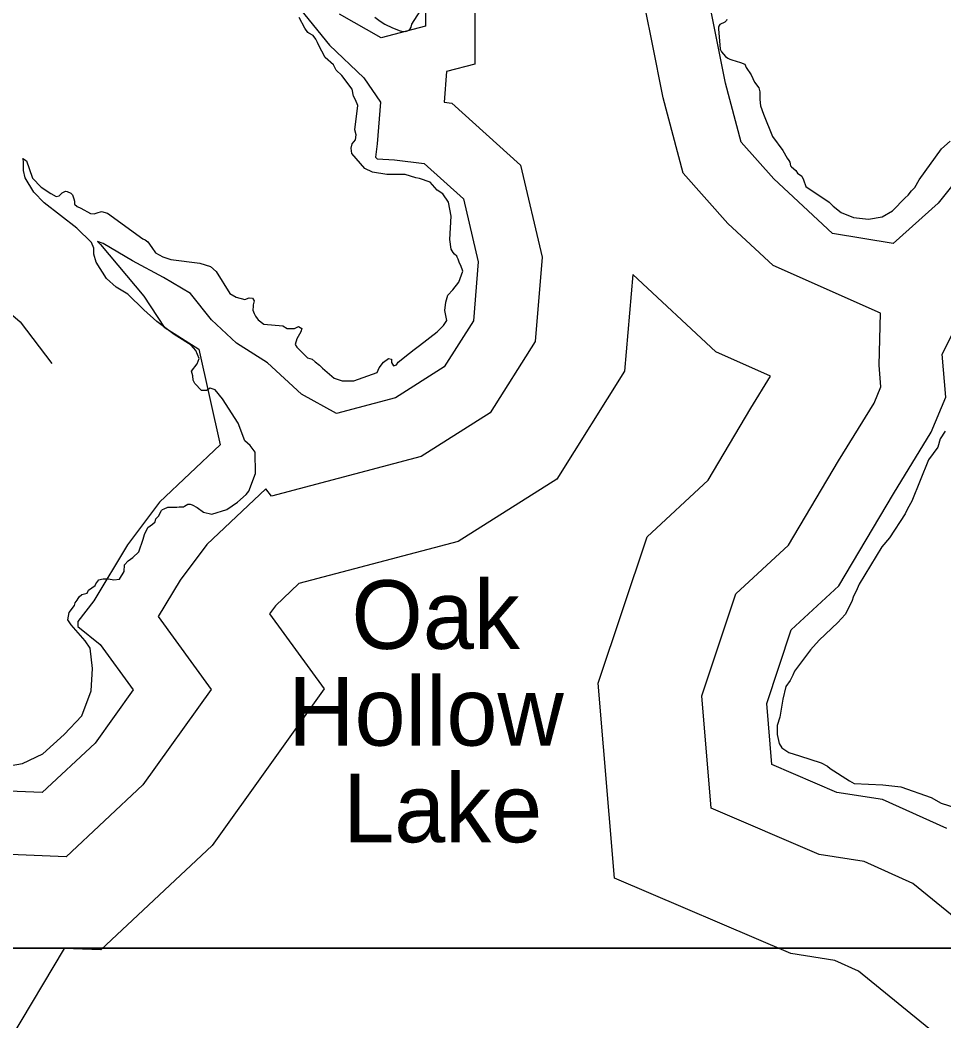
# Model space of a CAD drawing. Extents: x 1662474 to 1856135, y 779280 to 917889.
# Drawn here: x 1704721 to 1707278, y 826386 to 829158 of the extents above; entities that cross this region are included whole.
import ezdxf

# ---------------------------------------------------------------- set-up
doc = ezdxf.new("R2010")
doc.units = 0
for name, color, linetype in [('Exist Hydrographic Lake Shore', 7, 'Continuous'), ('Exist Hydrographic Lake Shore Label', 7, 'Continuous'), ('Exist Road Non-System Type 51', 7, 'Continuous'), ('Map Preparation Inset Cut Line', 7, 'Continuous'), ('Old_Level_44', 7, 'Continuous')]:
    doc.layers.add(name, color=color, linetype=linetype)

msp = doc.modelspace()

# ---------------------------------------------------------------- linework, layer by layer
at = {"layer": 'Exist Hydrographic Lake Shore'}
for points in [[(1705703.2, 829166.3), (1705718, 829154.5), (1705731.1, 829146.1), (1705751.6, 829136.2), (1705772.9, 829128.3), (1705777.9, 829127), (1705787.8, 829126.7), (1705793.6, 829128), (1705797.2, 829129.6), (1705801.1, 829133.2), (1705803.8, 829138.5), (1705805.6, 829146.4), (1705828.8, 829182.9)], [(1705897, 828353.5), (1705899.9, 828376.9), (1705905.1, 828396.2), (1705918.5, 828411), (1705935.9, 828432.5), (1705946.4, 828462.4), (1705941.1, 828478.2), (1705937.4, 828484.8), (1705933.5, 828496), (1705930.9, 828501), (1705930, 828503.9), (1705923.8, 828509.9), (1705919.5, 828514.6), (1705914, 828523.1), (1705911.1, 828550.6), (1705914, 828615.2), (1705907.2, 828653.8), (1705891, 828676.3), (1705876, 828686.8), (1705856, 828708.6), (1705826.4, 828719.6), (1705816.6, 828721.4), (1705787.2, 828729.9), (1705736.1, 828730.4), (1705697, 828736.7), (1705675.5, 828747.2), (1705639, 828788.4), (1705637.4, 828803.1), (1705640.2, 828815.4), (1705649.8, 828826.7), (1705651.4, 828840.4), (1705648.1, 828854.2), (1705656.2, 828921.2), (1705649.8, 828936.9), (1705644.5, 828946.9), (1705640.2, 828966.6), (1705612.2, 829004.1), (1705596.5, 829018.8), (1705588.6, 829034.1), (1705565.2, 829054.2), (1705546.9, 829089.4), (1705544.8, 829096.2), (1705539.8, 829104.9), (1705532.1, 829114.9), (1705520.4, 829121.8), (1705518, 829123.8), (1705509.4, 829135.6), (1705493.6, 829165.3)], [(1706677, 829159.5), (1706676, 829156.9), (1706672, 829151.9), (1706657.9, 829145.3), (1706655, 829140.9), (1706654.1, 829138.2), (1706653.9, 829133.8), (1706658.6, 829077.4), (1706662.6, 829070), (1706667.9, 829063.2), (1706673.9, 829057.1), (1706680.1, 829052.7), (1706685.1, 829049.8), (1706690.6, 829047.7), (1706714.9, 829040.4), (1706727.1, 829035.4), (1706730.9, 829026.7), (1706745, 829006.2), (1706754.1, 828986.3), (1706766.2, 828970.2), (1706768.9, 828959), (1706768.9, 828937.5), (1706770.2, 828920.4), (1706778.4, 828897.8), (1706803.8, 828835.9), (1706832.4, 828796.8), (1706844.5, 828775.2), (1706848.4, 828769.5)], [(1706848.4, 828769.5), (1706851.2, 828764.5), (1706853.4, 828754.2), (1706856.2, 828751.4), (1706868.4, 828740.9), (1706872.5, 828734.3), (1706884.9, 828725.9), (1706889.1, 828715.7), (1706895.6, 828696.6), (1706960.2, 828653.8), (1706971.2, 828642.4), (1706993.9, 828625.1), (1707027.4, 828611), (1707069.4, 828606.2), (1707107.2, 828612.8), (1707135.5, 828630.1), (1707170.8, 828666.1), (1707178.6, 828673.2), (1707188.5, 828685.2), (1707197.2, 828694.4), (1707209.2, 828715.7), (1707271.5, 828801.5), (1707295.6, 828822.8)], [(1705217, 828220.9), (1705207.8, 828243.2), (1705194.4, 828257.7), (1705147.4, 828287.1), (1705099.9, 828323.1), (1705063.4, 828355.6), (1705019.6, 828398.6), (1704987, 828418.3), (1704960.2, 828442.2), (1704931.9, 828487.4), (1704925.4, 828509.9), (1704925.4, 828525.9), (1704918.8, 828542.4), (1704878.4, 828581.8), (1704787.9, 828652.2), (1704759.5, 828681.6), (1704735.4, 828720.7), (1704731.1, 828741.1), (1704731.1, 828767.1), (1704729.2, 828775), (1704739.2, 828768.4), (1704746.4, 828746.7), (1704755.8, 828720.4), (1704779.6, 828695.2), (1704806.8, 828677.6), (1704821.6, 828669.8), (1704829.5, 828670.8), (1704837.6, 828679.8), (1704847.1, 828684.2), (1704851.4, 828682.9), (1704861.9, 828678.4), (1704866, 828673.7), (1704870.2, 828662.9), (1704871.5, 828656.9), (1704871.5, 828647.7), (1704879.4, 828641.9), (1704889.1, 828637.5), (1704915.9, 828622.2), (1704926.6, 828621.2), (1704934.5, 828624.6), (1704946.9, 828627.8), (1704962.9, 828622.8), (1705060.8, 828552.4), (1705067.6, 828549), (1705074.8, 828543.5), (1705086.2, 828528.3), (1705096.2, 828513.6), (1705116.4, 828502.1), (1705138.2, 828495.2), (1705218.8, 828485.2), (1705248.5, 828475.6), (1705263.6, 828462.1), (1705301.5, 828401.2), (1705319, 828390.5), (1705343.2, 828384.4), (1705355.2, 828388.7), (1705364.8, 828387.6), (1705368.9, 828380.8), (1705366.2, 828369.2), (1705366.8, 828365.3), (1705365.8, 828354.8), (1705369.1, 828345.6), (1705372.4, 828338.2), (1705377.6, 828332), (1705379.9, 828327.8), (1705396.2, 828316.2), (1705448.8, 828311.2), (1705460.8, 828303.9), (1705481, 828303.6), (1705492, 828309.1), (1705501.5, 828303.4), (1705498.6, 828294.2), (1705487.5, 828275.6), (1705482.2, 828259.6), (1705487.5, 828252.2), (1705495.6, 828243.5), (1705517.2, 828222.5), (1705529.5, 828218.9), (1705537.6, 828211.8), (1705550.2, 828202.1), (1705557.9, 828194.2), (1705591, 828166.6), (1705612.8, 828159.2), (1705645, 828158.8), (1705709.6, 828182.1), (1705714.9, 828195.2), (1705727.1, 828211), (1705740.9, 828221.2), (1705749, 828219.1), (1705748.8, 828209.4), (1705755.2, 828200.2), (1705763.4, 828203.4), (1705767.6, 828210.4), (1705799.4, 828235.1), (1705812.2, 828245.9), (1705826.9, 828256.6), (1705875.8, 828294.2), (1705892.8, 828311.8), (1705902.5, 828325.7), (1705897, 828353.5)], [(1705200.1, 828161.1), (1705199.4, 828172.4), (1705195.4, 828186.1), (1705211.8, 828206.2), (1705217, 828220.9)], [(1704675.5, 827090), (1704728.2, 827099.2), (1704784.6, 827126.2), (1704843.5, 827180), (1704892, 827230.9), (1704918, 827300.2), (1704921.6, 827362.4), (1704915.4, 827418.6), (1704901.5, 827439.1), (1704862.9, 827482.9), (1704853.4, 827496.8), (1704857.4, 827517), (1704872.4, 827536.7), (1704873.4, 827544.1), (1704879.4, 827551.9), (1704885.2, 827561.1), (1704892, 827567.7), (1704907.2, 827570.6), (1704910.9, 827579.5), (1704928.8, 827592.6), (1704931.4, 827597.1), (1704939.2, 827607.6), (1704946.4, 827609.7), (1704951.4, 827610.8), (1704966.2, 827610.4), (1704981.2, 827608.1), (1704996.2, 827610.2), (1705009.4, 827631.2), (1705010.6, 827649.1), (1705020.1, 827660.6), (1705033.8, 827669.5), (1705049.8, 827685.8), (1705062.1, 827720.7), (1705065.8, 827733.8), (1705075.2, 827752.4), (1705087.5, 827761.6), (1705095.6, 827768.8), (1705097.2, 827776.6), (1705104.6, 827784.2), (1705112.8, 827799.7), (1705115.9, 827802.6), (1705119.9, 827804.9), (1705130.4, 827809.4), (1705155, 827809.1), (1705161.6, 827809.9), (1705173.6, 827809.9), (1705176.5, 827812.3), (1705186, 827817.8), (1705192.5, 827817.8), (1705197.8, 827815.7), (1705211.1, 827808.4), (1705228.8, 827795), (1705251.6, 827790), (1705293.4, 827802.6), (1705323, 827823.1), (1705347.4, 827843.8), (1705354, 827853.5), (1705372.6, 827902.3), (1705371.5, 827961.1), (1705358.1, 827980), (1705343.2, 827993.1), (1705324.5, 828041.7), (1705281.5, 828109.4), (1705261.6, 828133.8), (1705247.6, 828138.8), (1705236.9, 828132), (1705223.8, 828132.2), (1705205.1, 828151.1), (1705200.1, 828161.1)], [(1707281.5, 828019.6), (1707267.9, 827998.6), (1707261, 827975.6)], [(1707261, 827975.6), (1707235.2, 827940.6), (1707189.6, 827825.7), (1707176.8, 827804.7), (1707170.8, 827791.1)], [(1707170.8, 827791.1), (1707127.4, 827724.6), (1707105.9, 827699.2), (1707043.6, 827596.3), (1707037.9, 827582.9), (1707026.4, 827559.8), (1707024, 827550.6), (1707022.4, 827546.4), (1707004.6, 827511.5), (1706984.1, 827489.5), (1706933.1, 827440.9), (1706908.8, 827414.1), (1706864.4, 827355.1), (1706860, 827344.1), (1706852.4, 827329.6), (1706840.5, 827312.6), (1706832.1, 827277.7), (1706824.2, 827227.2), (1706816.1, 827204.9), (1706816.1, 827179.5), (1706821.6, 827154.3), (1706829.5, 827142.8), (1706848.4, 827129.4), (1706878.1, 827121), (1706938.4, 827101.3), (1706955.8, 827091.6), (1706962.9, 827085.8), (1707016.6, 827051.7), (1707030, 827043.8), (1707109, 827040.4), (1707158.9, 827034.9), (1707242.4, 827005.5), (1707270.8, 826989.5), (1707314, 826975.6)]]:
    msp.add_lwpolyline(points, dxfattribs=at)
at = {"layer": 'Exist Road Non-System Type 51'}
msp.add_lwpolyline([(1704636.4, 828387.1), (1704674.9, 828363.2), (1704721.9, 828322.5), (1704809.4, 828206.8)], dxfattribs=at)
at = {"layer": 'Map Preparation Inset Cut Line'}
for points in [[(1731035.7, 826588.1), (1668486.3, 826588.1), (1668486.3, 870408.9), (1731035.7, 870408.9)], [(1731035.7, 782767.4), (1668486.3, 782767.4), (1668486.3, 826588.1), (1731035.7, 826588.1)]]:
    msp.add_lwpolyline(points, close=True, dxfattribs=at)
at = {"layer": 'Old_Level_44'}
for points in [[(1707335.7, 828743.4), (1707261.9, 828651.2), (1707137.2, 828539), (1706969.7, 828566.9), (1706807.1, 828718.5), (1706716.9, 828820), (1706673.4, 828982.9), (1706643.9, 829130.7), (1706612.4, 829287.9)], [(1707390, 826605.8), (1707192.2, 826767.5), (1707057, 826828.3), (1706932.7, 826847.4), (1706634.1, 826975.3), (1706608.1, 827287.1), (1706702, 827568.7), (1706848.3, 827703.6), (1706986.6, 827937), (1707084.8, 828097.4), (1707103.4, 828142.2), (1707098.5, 828201.9), (1707102.7, 828346.4), (1706805, 828478.4), (1706680.3, 828594.7), (1706556.7, 828733.7), (1706500.9, 828942.6), (1706470.2, 829096), (1706435.3, 829270.3)], [(1705843.6, 829234.1), (1705843.6, 829140.9), (1705721, 829108.3), (1705604.9, 829173.8)], [(1705980.1, 829213.5), (1705980.1, 829036), (1705901.8, 829015.1)], [(1705485.7, 829202.4), (1705577.8, 829088.3), (1705672.5, 828997.6), (1705718.8, 828930.5), (1705709.2, 828815.6), (1705704.8, 828778.5), (1705710, 828773.8), (1705757.3, 828771), (1705839.6, 828760.8), (1705948.2, 828662.6), (1705989.4, 828488.5), (1705975.8, 828325.4), (1705895.2, 828197.5), (1705760.1, 828112), (1705596.8, 828068.7), (1705500.3, 828122.3), (1705405.9, 828208.8), (1705320.3, 828263.2), (1705251.2, 828328), (1705193.1, 828400.5), (1705117.8, 828444.9), (1705032.5, 828491.5), (1704951.3, 828539.4), (1704936, 828544.8), (1704943.8, 828536.6), (1705063.5, 828393), (1705120.5, 828307.6), (1705215.9, 828247), (1705274.9, 827981.6), (1705107, 827822.7), (1705018.6, 827704.9), (1704925.2, 827549.4), (1704881, 827492.6), (1704881, 827478.7), (1704942.8, 827429.2), (1705034.3, 827303.5), (1704928.9, 827156), (1704782.6, 827019), (1704597.5, 827026.7)], [(1705901.8, 829015.1), (1705894.7, 828930.6), (1705916.2, 828927.9), (1706106.2, 828756), (1706166.5, 828501.8), (1706147, 828268.2), (1706022.5, 828070.5), (1705831, 827949.4), (1705417.3, 827839.9), (1705401.3, 827859.9), (1705238.3, 827705.6), (1705164.3, 827606.9), (1705103.7, 827506.1), (1705250.5, 827304.5), (1705061.4, 827039.9), (1704848.8, 826840.7), (1704693.6, 826847.2), (1704647.9, 826754.4), (1704486.8, 826483.2), (1704294.5, 826248.3)], [(1706416.7, 828453.3), (1706394.4, 828185.5), (1706206.4, 827887), (1705933.6, 827714.4), (1705493.1, 827597.8), (1705428.1, 827536.3), (1705411.4, 827514), (1705562.9, 827305.8), (1705253, 826872.2), (1704944.5, 826583.1), (1704843.4, 826587.3), (1704694.9, 826337.4), (1704445.7, 826032.9), (1704213.1, 825950.9), (1704071.6, 825880.8), (1703834.3, 825734.9), (1703563.6, 825780), (1703448, 825768.5), (1703249, 825751.6), (1703132.7, 825730.4)], [(1708420, 826265.1), (1708349.1, 826265.1), (1708347.7, 826266.3), (1708137.7, 826126.4), (1707570.3, 826203.7), (1707439.7, 826317.9), (1707345.7, 826276.2), (1707041.9, 826524.6), (1706975.9, 826554.3), (1706854.2, 826573), (1706366, 826782.1), (1706321.1, 827321.6), (1706456.4, 827727.4), (1706625.8, 827883.7), (1706744, 828083.1), (1706798.2, 828171.6), (1706646.7, 828238.8), (1706416.7, 828453.3)], [(1707286.2, 826919.4), (1707107.7, 826999.7), (1706981.8, 827019), (1706801.7, 827096.2), (1706787.6, 827265.6), (1706855.6, 827469.4), (1706987.4, 827591), (1707138.3, 827845.6), (1707242.9, 828016.7), (1707283.5, 828113.9), (1707273.5, 828233), (1707356.8, 828399.3)]]:
    msp.add_lwpolyline(points, dxfattribs=at)

# ---------------------------------------------------------------- texts
at = {"layer": 'Exist Hydrographic Lake Shore Label'}
for s, p in [('Oak', (1705638.4, 827416.7)), ('Hollow', (1705463.4, 827148.9)), ('Lake', (1705615.5, 826881.2))]:
    msp.add_text(s, height=190, dxfattribs=at).set_placement(p)

doc.saveas('drawing.dxf')
